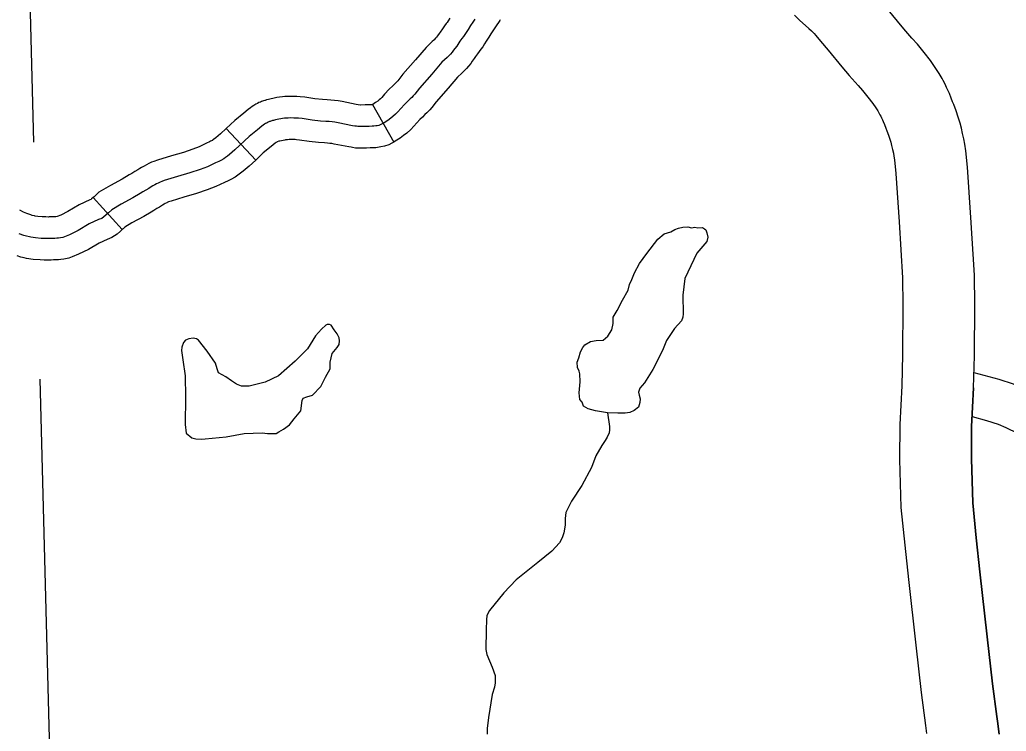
# Model space of a CAD drawing. Extents: x 1720274 to 1751788, y 372074 to 391887.
# Drawn here: x 1730856 to 1731398, y 378790 to 379181 of the extents above; entities that cross this region are included whole.
import ezdxf

# ---------------------------------------------------------------- set-up
doc = ezdxf.new("R2010")
doc.units = 0
for name, color, linetype in [('Level 10', 7, 'Continuous'), ('Level 32', 7, 'Continuous'), ('Level 35', 7, 'Continuous'), ('Level 4', 7, 'Continuous'), ('Level 45', 7, 'Continuous')]:
    doc.layers.add(name, color=color, linetype=linetype)

msp = doc.modelspace()

# ---------------------------------------------------------------- linework, layer by layer
at = {"layer": 'Level 10'}
for points in [[(1731380.33, 378978.79), (1731380.8, 378996.4), (1731380.98, 379024.25), (1731380.79, 379040.62), (1731378.87, 379072.4), (1731377.08, 379100.07), (1731376.07, 379109.05), (1731375.54, 379112.65), (1731374.98, 379115.57), (1731374.33, 379118.57), (1731373.64, 379121.4), (1731372.92, 379124.21), (1731371.95, 379127.5), (1731370.74, 379131), (1731369.47, 379134.39), (1731368.81, 379136), (1731368.09, 379137.85), (1731367.06, 379140.44), (1731366.27, 379142.24), (1731365.52, 379143.87), (1731364.68, 379145.63), (1731363.67, 379147.55), (1731363.05, 379148.67), (1731361.45, 379151.56), (1731359.3, 379154.8), (1731356.64, 379158.61), (1731353.14, 379163.04), (1731349.45, 379167.62), (1731346.48, 379170.98), (1731341.98, 379176.07), (1731338.47, 379180.32), (1731330.84, 379189.53)], [(1731281.9, 379183.54), (1731284.81, 379180.82), (1731289.93, 379176.25), (1731291.36, 379174.93), (1731292.41, 379173.91), (1731292.63, 379173.68), (1731292.86, 379173.42), (1731293.77, 379172.34), (1731296.29, 379169.33), (1731300.4, 379164.35), (1731308.03, 379155.16), (1731311.95, 379150.4), (1731316.88, 379144.84), (1731319.24, 379142.16), (1731322.26, 379138.41), (1731324.93, 379135.03), (1731326.66, 379132.56), (1731327.67, 379131.04), (1731328.51, 379129.52), (1731328.89, 379128.83), (1731329.33, 379127.99), (1731329.76, 379127.07), (1731330.25, 379126.02), (1731330.62, 379125.17), (1731331.35, 379123.36), (1731332.11, 379121.41), (1731332.67, 379120.03), (1731333.58, 379117.58), (1731334.32, 379115.47), (1731334.82, 379113.76), (1731335.31, 379111.82), (1731335.84, 379109.66), (1731336.28, 379107.67), (1731336.58, 379106.07), (1731336.9, 379103.95), (1731337.72, 379096.6), (1731339.45, 379069.93), (1731341.31, 379039.2), (1731341.48, 379024.15), (1731341.3, 378997.05), (1731340.85, 378979.83)], [(1731340.85, 378979.83), (1731339.76, 378958.52), (1731339.69, 378939.29), (1731340.4, 378913.04), (1731342.5, 378892.21), (1731344.54, 378873.3), (1731348.58, 378837.35), (1731351.56, 378811.24), (1731353.91, 378793.12), (1731354.44, 378788.78)], [(1731340.85, 378979.83), (1731339.76, 378958.52), (1731339.69, 378939.29), (1731340.4, 378913.04), (1731342.5, 378892.21), (1731344.54, 378873.3), (1731348.58, 378837.35), (1731351.56, 378811.24), (1731353.91, 378793.12), (1731354.44, 378788.78)], [(1731380.33, 378978.79), (1731379.26, 378957.44), (1731379.2, 378939.74), (1731379.84, 378915.56), (1731381.79, 378896.31), (1731383.8, 378877.62), (1731387.83, 378841.8), (1731390.77, 378816.03), (1731393.1, 378798.06), (1731393.58, 378794.18), (1731394.05, 378791.13), (1731394.37, 378788.42)], [(1731394.37, 378788.42), (1731394.05, 378791.13), (1731393.58, 378794.18), (1731393.1, 378798.06), (1731390.77, 378816.03), (1731387.83, 378841.8), (1731383.8, 378877.62), (1731381.79, 378896.31), (1731379.84, 378915.56), (1731379.2, 378939.74), (1731379.26, 378957.44), (1731380.33, 378978.79)]]:
    msp.add_lwpolyline(points, dxfattribs=at)
at = {"layer": 'Level 32'}
for p, q in [((1731050.18, 379134.38), (1731061.94, 379113.81)), ((1730969.85, 379121.22), (1730986.06, 379103.94)), ((1730896.73, 379083.27), (1730912.65, 379065.71))]:
    msp.add_line(p, q, dxfattribs=at)
for points in [[(1731106.39, 379181.34), (1731105.3, 379179.68), (1731104.06, 379177.77), (1731102.71, 379175.59), (1731101.73, 379174.08), (1731100.98, 379172.88), (1731100.23, 379171.86), (1731099.33, 379170.66), (1731098.24, 379169.16), (1731097.08, 379167.46), (1731096.44, 379166.52), (1731095.46, 379165.21), (1731094.78, 379164.27), (1731093.88, 379163.18), (1731092.98, 379162.16), (1731092.3, 379161.41), (1731091.18, 379160.36), (1731088.32, 379157.65), (1731082.73, 379151.15), (1731076.04, 379143.51), (1731073.41, 379140.2), (1731072.62, 379139.19), (1731071.83, 379138.36), (1731070.97, 379137.61), (1731069.46, 379136.14), (1731067.74, 379134.53), (1731065.71, 379132.31), (1731064.05, 379130.39), (1731062.89, 379129.15), (1731061.46, 379127.87), (1731060.19, 379126.89), (1731058.61, 379125.73), (1731056.54, 379124.37), (1731055.23, 379123.62), (1731054.4, 379123.21), (1731053.72, 379122.94), (1731052.82, 379122.79), (1731051.96, 379122.64), (1731050.94, 379122.49), (1731050.01, 379122.46), (1731048.46, 379122.42), (1731046.51, 379122.34), (1731043.77, 379122.27), (1731043.06, 379122.27), (1731042.19, 379122.31), (1731041.33, 379122.46), (1731040.46, 379122.61), (1731039.22, 379122.79), (1731031.3, 379124.37), (1731029.57, 379124.67), (1731028.07, 379124.86), (1731026.45, 379125.01), (1731024.61, 379125.13), (1731021.64, 379125.31), (1731017.02, 379125.84), (1731011.57, 379126.67), (1731009.51, 379126.89), (1731008.19, 379126.97), (1731007.07, 379127.01), (1731005.38, 379127.04), (1731003.84, 379126.97), (1731002.75, 379126.92), (1731001.85, 379126.85), (1731000.81, 379126.73), (1730999.86, 379126.57), (1730998.67, 379126.33), (1730997.84, 379126.14), (1730996.94, 379125.97), (1730996.44, 379125.85), (1730995.82, 379125.71), (1730995.34, 379125.59), (1730994.94, 379125.45), (1730994.42, 379125.28), (1730993.99, 379125.16), (1730993.66, 379125.04), (1730993.28, 379124.88), (1730992.87, 379124.71), (1730992.37, 379124.45)], [(1731092.71, 379181.94), (1731091.74, 379180.45), (1731091.18, 379179.55), (1731090.73, 379178.94), (1731089.79, 379177.69), (1731088.56, 379175.99), (1731087.29, 379174.15), (1731086.77, 379173.39), (1731085.89, 379172.2), (1731085.4, 379171.51), (1731084.88, 379170.89), (1731084.15, 379170.06), (1731083.84, 379169.72), (1731083.06, 379168.99), (1731079.73, 379165.84), (1731073.78, 379158.91), (1731066.94, 379151.11), (1731064.09, 379147.53), (1731063.63, 379146.94), (1731062.93, 379146.33), (1731061.28, 379144.71), (1731059.3, 379142.86), (1731056.85, 379140.18), (1731055.24, 379138.32), (1731054.6, 379137.63), (1731053.9, 379137), (1731053.06, 379136.36), (1731051.83, 379135.46), (1731050.35, 379134.48), (1731050.17, 379134.38)], [(1731120.38, 379181.04), (1731120.09, 379180.53), (1731117.76, 379177.13), (1731116.34, 379174.9), (1731115.23, 379173.21), (1731114.08, 379171.43), (1731112.72, 379169.24), (1731111.73, 379167.72), (1731110.79, 379166.2), (1731109.74, 379164.79), (1731108.87, 379163.63), (1731107.92, 379162.32), (1731106.86, 379160.77), (1731106.1, 379159.66), (1731105.03, 379158.22), (1731104.17, 379157.02), (1731102.88, 379155.47), (1731101.82, 379154.27), (1731100.77, 379153.1), (1731099.3, 379151.73), (1731096.91, 379149.47), (1731091.67, 379143.38), (1731085.14, 379135.92), (1731082.73, 379132.88), (1731081.61, 379131.44), (1731080.03, 379129.78), (1731079, 379128.89), (1731077.65, 379127.57), (1731076.17, 379126.19), (1731074.57, 379124.44), (1731072.87, 379122.46), (1731071.18, 379120.66), (1731069.03, 379118.74), (1731067.31, 379117.42), (1731065.38, 379116), (1731062.74, 379114.27), (1731061.94, 379113.81)], [(1731050.18, 379134.38), (1731050.12, 379134.35), (1731050.07, 379134.34), (1731049.83, 379134.31), (1731049.62, 379134.3), (1731048.09, 379134.26), (1731046.12, 379134.19), (1731043.61, 379134.12), (1731043.43, 379134.12), (1731043.36, 379134.13), (1731042.37, 379134.3), (1731041.27, 379134.47), (1731033.47, 379136.02), (1731031.32, 379136.4), (1731029.35, 379136.64), (1731027.36, 379136.83), (1731025.35, 379136.95), (1731022.69, 379137.12), (1731018.58, 379137.59), (1731013.11, 379138.42), (1731010.49, 379138.71), (1731008.73, 379138.81), (1731007.4, 379138.85), (1731005.22, 379138.9), (1731003.3, 379138.81), (1731002.04, 379138.75), (1731000.72, 379138.65), (1730999.11, 379138.47), (1730997.67, 379138.21), (1730996.19, 379137.92), (1730995.44, 379137.75), (1730994.49, 379137.57), (1730993.73, 379137.39), (1730993.05, 379137.23), (1730991.92, 379136.95), (1730991.17, 379136.68), (1730991.03, 379136.64), (1730990.4, 379136.47), (1730989.28, 379136.06), (1730988.64, 379135.78), (1730987.85, 379135.46), (1730986.97, 379135), (1730986.15, 379134.58), (1730985.04, 379133.91), (1730984.14, 379133.3), (1730983.11, 379132.57), (1730981.98, 379131.69), (1730979.58, 379129.7), (1730974.64, 379125.71), (1730969.85, 379121.22)], [(1730992.37, 379124.45), (1730991.9, 379124.21), (1730991.47, 379123.95), (1730990.88, 379123.55), (1730990.17, 379123.05), (1730989.41, 379122.45), (1730987.08, 379120.53), (1730982.42, 379116.77), (1730974.61, 379109.44), (1730971.67, 379106.95), (1730970.59, 379106.1), (1730969.44, 379105.28), (1730968.55, 379104.65), (1730966.88, 379103.74), (1730965.8, 379103.18), (1730963.97, 379102.36), (1730959.58, 379100.26), (1730955.49, 379098.79), (1730949.92, 379096.82), (1730943.17, 379094.89), (1730935.84, 379092.66), (1730934.46, 379092.17), (1730933.55, 379091.77), (1730932.4, 379091.28), (1730931.65, 379090.89), (1730930.6, 379090.3), (1730929.55, 379089.71), (1730928.67, 379089.12), (1730927.29, 379088.32), (1730925.7, 379087.42), (1730924.07, 379086.42), (1730922.54, 379085.54), (1730918.64, 379083.14), (1730912.15, 379079.67), (1730907.05, 379076.61), (1730905.24, 379074.99), (1730903.8, 379073.68), (1730902.63, 379072.64), (1730901.5, 379071.88), (1730899.7, 379071.16), (1730894.61, 379068.81), (1730888.52, 379065.16), (1730883.83, 379062.9), (1730880.95, 379061.68), (1730880.18, 379061.41), (1730878.83, 379061.14), (1730877.66, 379061), (1730876.8, 379060.91), (1730875.81, 379060.87), (1730874.55, 379060.87), (1730873.2, 379060.78), (1730871.84, 379060.73), (1730870.36, 379060.82), (1730868.19, 379060.87), (1730865.13, 379061.1), (1730862.6, 379061.46), (1730861.75, 379061.68), (1730860.17, 379062.04), (1730858.73, 379062.49), (1730856.07, 379063.44)], [(1730969.85, 379121.22), (1730966.73, 379118.29), (1730964.17, 379116.13), (1730963.47, 379115.57), (1730962.58, 379114.94), (1730962.27, 379114.72), (1730961.31, 379114.2), (1730960.67, 379113.86), (1730959, 379113.12), (1730955.01, 379111.21), (1730951.51, 379109.95), (1730946.31, 379108.11), (1730939.82, 379106.25), (1730932.12, 379103.91), (1730930.13, 379103.2), (1730928.88, 379102.66), (1730927.32, 379101.99), (1730926, 379101.31), (1730924.79, 379100.62), (1730923.35, 379099.81), (1730922.42, 379099.19), (1730921.4, 379098.61), (1730919.66, 379097.62), (1730918.02, 379096.61), (1730916.49, 379095.73), (1730912.74, 379093.42), (1730906.31, 379089.99), (1730899.97, 379086.19), (1730897.3, 379083.78), (1730896.73, 379083.26)], [(1731061.94, 379113.81), (1731060.82, 379113.17), (1731059.21, 379112.36), (1731056.88, 379111.46), (1731054.81, 379111.11), (1731053.84, 379110.94), (1731052.05, 379110.68), (1731050.39, 379110.61), (1731048.84, 379110.57), (1731046.9, 379110.5), (1731043.93, 379110.42), (1731042.8, 379110.42), (1731040.91, 379110.5), (1731039.3, 379110.78), (1731038.56, 379110.91), (1731037.18, 379111.12), (1731029.12, 379112.72), (1731027.82, 379112.95), (1731026.78, 379113.08), (1731025.54, 379113.2), (1731023.87, 379113.3), (1731020.6, 379113.51), (1731015.46, 379114.09), (1731010.04, 379114.91), (1731008.53, 379115.08), (1731007.66, 379115.13), (1731006.74, 379115.16), (1731005.53, 379115.19), (1731004.38, 379115.13), (1731003.47, 379115.09), (1731002.99, 379115.05), (1731002.5, 379115), (1731002.04, 379114.92), (1731001.15, 379114.74), (1731000.23, 379114.53), (1730999.38, 379114.37), (1730999.14, 379114.32), (1730998.74, 379114.22), (1730998.71, 379114.21), (1730997.84, 379113.94), (1730997.78, 379113.9), (1730997.75, 379113.89), (1730997.61, 379113.8), (1730997.22, 379113.52), (1730996.83, 379113.22), (1730994.58, 379111.35), (1730990.21, 379107.83), (1730986.06, 379103.94)], [(1730986.06, 379103.94), (1730982.5, 379100.59), (1730979.16, 379097.77), (1730977.7, 379096.62), (1730976.3, 379095.61), (1730974.84, 379094.59), (1730972.45, 379093.28), (1730970.94, 379092.5), (1730968.94, 379091.6), (1730964.16, 379089.32), (1730959.47, 379087.63), (1730953.53, 379085.53), (1730946.53, 379083.52), (1730939.56, 379081.4), (1730938.8, 379081.13), (1730938.22, 379080.88), (1730937.49, 379080.57), (1730937.3, 379080.47), (1730936.41, 379079.97), (1730935.76, 379079.6), (1730934.92, 379079.04), (1730933.18, 379078.04), (1730931.74, 379077.22), (1730930.12, 379076.23), (1730928.6, 379075.35), (1730924.55, 379072.86), (1730917.99, 379069.35), (1730914.12, 379067.04), (1730913.19, 379066.2), (1730912.65, 379065.71)], [(1730896.73, 379083.27), (1730895.89, 379082.51), (1730895.66, 379082.3), (1730895.02, 379082.04), (1730889.06, 379079.3), (1730882.89, 379075.6), (1730878.96, 379073.7), (1730876.94, 379072.85), (1730876.36, 379072.78), (1730875.91, 379072.74), (1730875.54, 379072.72), (1730874.15, 379072.72), (1730872.6, 379072.62), (1730872.01, 379072.6), (1730870.84, 379072.67), (1730868.75, 379072.71), (1730866.4, 379072.88), (1730864.96, 379073.09), (1730864.58, 379073.19), (1730863.27, 379073.49), (1730862.49, 379073.73), (1730860.33, 379074.5), (1730858.59, 379075.22), (1730856.47, 379076.39)], [(1730912.65, 379065.71), (1730911.71, 379064.86), (1730909.92, 379063.27), (1730907.1, 379061.36), (1730904.38, 379060.27), (1730900.15, 379058.32), (1730894.15, 379054.71), (1730888.71, 379052.1), (1730885.23, 379050.63), (1730883.34, 379049.96), (1730880.68, 379049.42), (1730878.96, 379049.23), (1730877.69, 379049.09), (1730876.08, 379049.02), (1730874.94, 379049.02), (1730873.79, 379048.94), (1730871.68, 379048.87), (1730869.87, 379048.98), (1730867.64, 379049.03), (1730863.85, 379049.31), (1730860.25, 379049.82), (1730858.92, 379050.17), (1730857.08, 379050.59), (1730854.97, 379051.25)]]:
    msp.add_lwpolyline(points, dxfattribs=at)
at = {"layer": 'Level 35'}
for points in [[(1731228.39, 379052.74), (1731221.68, 379038.86), (1731220.56, 379029.68), (1731220.86, 379019.41), (1731220.73, 379017.54), (1731219.86, 379015.54), (1731215.99, 379011.42), (1731211.75, 379004.68), (1731209.51, 378999.19), (1731204.19, 378988.79), (1731199.56, 378981.54), (1731196.95, 378978.45), (1731196.24, 378976.31), (1731196.71, 378974.77), (1731197.3, 378972.75), (1731197.07, 378970.61), (1731196.24, 378968.11), (1731193.96, 378966.35), (1731191.5, 378965.23), (1731189.04, 378964.79), (1731185.02, 378964.79), (1731179.21, 378965.01), (1731172.73, 378966.13), (1731168.7, 378967.25), (1731166.02, 378968.59), (1731165.35, 378970.83), (1731164.01, 378972.39), (1731163.78, 378975.97), (1731164.24, 378982.09), (1731164.12, 378986.46), (1731163.74, 378987.96), (1731162.87, 378989.95), (1731162.62, 378992.82), (1731163.56, 378995.22), (1731164.45, 378998.58), (1731165.8, 379000.82), (1731166.91, 379002.38), (1731169.98, 379004.18), (1731173.09, 379004.81), (1731176.97, 379004.84), (1731179.43, 379007.08), (1731181.57, 379010.67), (1731182.32, 379014.17), (1731182.45, 379017.54), (1731184.57, 379021.28), (1731187.56, 379026.9), (1731190.61, 379032.37), (1731191.43, 379035.51), (1731192.55, 379038.25), (1731194.17, 379042), (1731196.79, 379047.12), (1731200.9, 379052.48), (1731206.89, 379060.47), (1731210.38, 379063.34), (1731214.08, 379064.37), (1731216.32, 379065.71), (1731218.33, 379066.39), (1731220.73, 379066.96), (1731223.35, 379067.21), (1731225.47, 379066.71), (1731227.22, 379067.09), (1731228.83, 379066.61), (1731231.52, 379066.83), (1731232.58, 379066.17), (1731233.31, 379065.49), (1731233.75, 379063.92), (1731234.45, 379061.59), (1731233.83, 379059.22)], [(1730958.34, 378950.76), (1730969.78, 378951.82), (1730979.76, 378953.71), (1730989.56, 378954.06), (1730992.48, 378953.71), (1730997.29, 378953.54), (1730998.84, 378954.57), (1731001.25, 378955.95), (1731004.69, 378958.36), (1731007.09, 378961.63), (1731010.87, 378966.11), (1731011.58, 378971.78), (1731012.12, 378973), (1731014.16, 378973.74), (1731017.27, 378974.62), (1731021.74, 378979.37), (1731024.31, 378984.66), (1731026.88, 378989.13), (1731027.01, 378992.81), (1731028.03, 378997.55), (1731030.84, 379000.87), (1731031.86, 379002.54), (1731032.12, 379004.49), (1731031.86, 379006.25), (1731030.76, 379008.37), (1731029.18, 379010.6), (1731027.55, 379013.09), (1731026.62, 379013.62), (1731025.32, 379013.61), (1731024.63, 379013.09), (1731022.22, 379011.03), (1731018.89, 379007.29), (1731014.49, 379000.19), (1731007.78, 378993.47), (1730998.5, 378985.38), (1730991.27, 378981.77), (1730982.51, 378979.7), (1730978.21, 378979.7), (1730975.46, 378980.74), (1730972.71, 378982.63), (1730969.61, 378984.69), (1730965.66, 378986.93), (1730964.8, 378989.17), (1730963.94, 378992.27), (1730959.47, 378998.81), (1730954.65, 379005.01), (1730953.45, 379005.69), (1730951.73, 379006.04), (1730949.32, 379005.69), (1730947.43, 379004.83), (1730946.4, 379003.63), (1730945.54, 379001.05), (1730945.37, 378999.33), (1730946.06, 378994.16), (1730947.26, 378985.38), (1730947.43, 378973.51), (1730947.26, 378958.53), (1730947.95, 378953.89), (1730950.89, 378951.17), (1730953.2, 378950.76), (1730956.18, 378950.49)]]:
    msp.add_lwpolyline(points, close=True, dxfattribs=at)
msp.add_lwpolyline([(1731179.21, 378965.01), (1731180.33, 378957.42), (1731180.33, 378955.64), (1731180.22, 378953.97), (1731179.18, 378951.57), (1731177.93, 378949.69), (1731176.15, 378947.08), (1731172.81, 378941.44), (1731170.52, 378934.97), (1731165.18, 378925.08), (1731159.46, 378916.41), (1731156.32, 378910.12), (1731155.94, 378906.97), (1731155.94, 378903.16), (1731155.27, 378899.06), (1731154.41, 378896.29), (1731152.89, 378893.53), (1731148.7, 378888.95), (1731140.98, 378882.66), (1731129.17, 378873.13), (1731122.31, 378865.98), (1731114.5, 378856.35), (1731113.07, 378853.68), (1731112.79, 378851.2), (1731112.6, 378845.67), (1731112.5, 378834.99), (1731113.07, 378832.23), (1731115.84, 378825.27), (1731117.55, 378820.69), (1731117.65, 378818.88), (1731117.65, 378816.59), (1731117.27, 378814.21), (1731115.93, 378810.11), (1731113.84, 378797.53), (1731113.27, 378791.42), (1731113.17, 378788.47)], dxfattribs=at)
at = {"layer": 'Level 4'}
for points in [[(1730856.73, 379336.11), (1730862.19, 379185.06), (1730864.06, 379113.7)], [(1730867.48, 378983.4), (1730873.4, 378757.83), (1730873.61, 378749.95), (1730885.29, 378409.03), (1730890.82, 378221.65)]]:
    msp.add_lwpolyline(points, dxfattribs=at)
at = {"layer": 'Level 45'}
for points in [[(1731380.56, 378987.22), (1731394.18, 378983.57), (1731402.12, 378980.94), (1731407.84, 378978.56), (1731421.54, 378971.8), (1731431.32, 378966.76), (1731440.9, 378961.07), (1731444.45, 378958.5)], [(1731379.54, 378962.96), (1731387.38, 378960.86), (1731393.82, 378958.72), (1731398.03, 378956.97), (1731410.86, 378950.64), (1731419.83, 378946.01), (1731427.89, 378941.23), (1731430.58, 378939.29)]]:
    msp.add_lwpolyline(points, dxfattribs=at)

doc.saveas('drawing.dxf')
